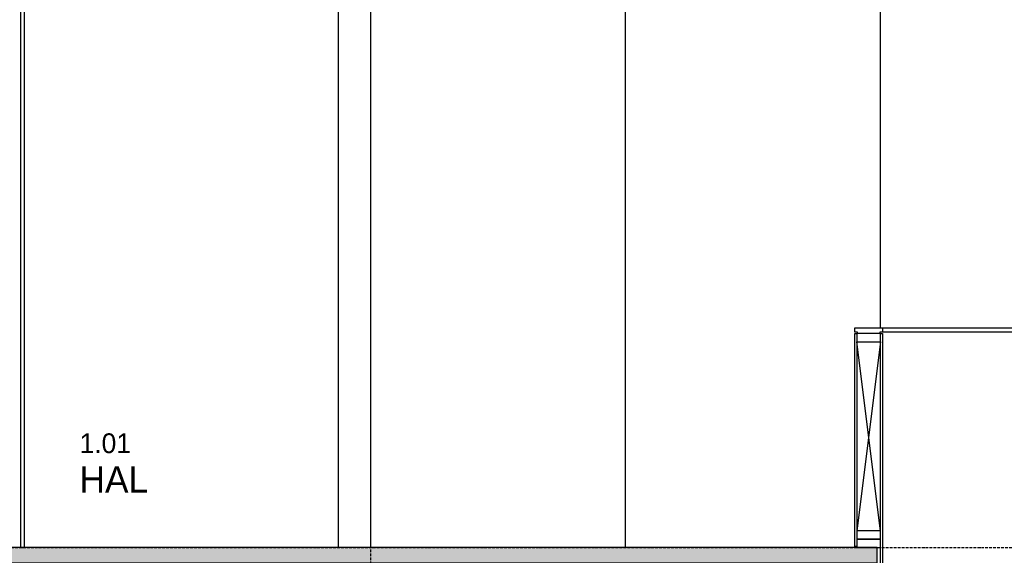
# Model space of a CAD drawing. Header units: millimetres. Extents: x -297000 to 504135, y -166520 to 252050.
# Tile 347 of 416: x 75977 to 80459, y -11835 to -9397. Entities that reach past the tile are written whole.
import ezdxf

# ---------------------------------------------------------------- set-up
doc = ezdxf.new("R2010")
doc.units = ezdxf.units.MM
doc.header["$MEASUREMENT"] = 0
doc.linetypes.add('ACAD_ISO10W100', pattern=[18, 12, -3, 0, -3])
doc.linetypes.add('CENTER', pattern=[50.800000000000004, 31.75, -6.349999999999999, 6.349999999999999, -6.349999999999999])
for name, color, linetype in [('010_T0050_T', 4, 'Continuous'), ('040_AXPRI_B', 9, 'CENTER'), ('053_SHADE_S', 253, 'Continuous'), ('220_WALIN_E', 1, 'Continuous'), ('220_WALIN_G', 1, 'Continuous'), ('299_CONCR_G', 3, 'Continuous'), ('420_WAFIN_G', 1, 'Continuous')]:
    doc.layers.add(name, color=color, linetype=linetype)
doc.styles.add('VMX 2 MEDIUM 50', font='unvr55w.TTF', dxfattribs={"height": 100})

# ---------------------------------------------------------------- blocks, each defined once
blk = doc.blocks.new('GRID02')
at = {"layer": '040_AXPRI_B', "linetype": 'ACAD_ISO10W100'}
blk.add_line((5799.999997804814, -2483.904000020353), (5799.999997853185, 11470.78071810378), dxfattribs=at)
blk.add_lwpolyline([(-4000, 3800), (27199.99999785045, 3800)], dxfattribs=at)
blk = doc.blocks.new('1006_X-03.03')
at = {"layer": '053_SHADE_S'}
h = blk.add_hatch(color=256, dxfattribs=at)
h.paths.add_polyline_path([(-100.0000022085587, 3730), (8105.011197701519, 3729.999962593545), (8105.011004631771, 3800), (-100.0000022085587, 3800)])
h.paths.add_polyline_path([(-100.0000022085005, 3660), (8104.999997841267, 3659.999962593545), (8105.011197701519, 3729.999962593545), (-100.0000022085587, 3730)])
h.paths.add_polyline_path([(15080.00011521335, 3659.999999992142), (23299.98879800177, 3659.999962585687), (23299.99999786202, 3729.999962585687), (15080.00011521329, 3729.999999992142)])
h.paths.add_polyline_path([(15080.00011521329, 3729.999999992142), (23299.99999786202, 3729.999962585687), (23299.99980479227, 3799.999999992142), (15080.00011521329, 3799.999999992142)])
at = {"layer": '220_WALIN_E', "color": 8}
for points in [[(5799.999997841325, 3800), (5800.001462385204, 7995.519554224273)], [(6959.999997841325, 3800), (6960.00146548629, 7524.359183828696)], [(8119.999997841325, 4800), (8120.001792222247, 7053.198681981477)], [(5652.000030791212, 6359.999672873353), (5651.999997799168, 3800)]]:
    blk.add_lwpolyline(points, dxfattribs=at)
at = {"layer": '220_WALIN_E'}
for points in [[(8129.000386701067, 4800), (15080.00048628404, 4799.99660481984), (15080.00048628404, 4779.855202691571), (8129.000386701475, 4779.855202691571)], [(8003.999997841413, 3805), (8003.999997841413, 4775.02576568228), (8012.999997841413, 4775.02576568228), (8012.999997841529, 3805), (8003.999997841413, 3805)], [(8119.999997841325, 3370.000000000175), (8119.999997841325, 4775.02576568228), (8128.999997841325, 4775.02576568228), (8128.999997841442, 3370.000000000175), (8119.999997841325, 3370.000000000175)]]:
    blk.add_lwpolyline(points, dxfattribs=at)
at = {"layer": '220_WALIN_G', "color": 2}
for points in [[(8016.00089162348, 4775.02576568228), (8016.00089162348, 4779.892211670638), (8003.9996089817, 4779.892211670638), (8003.9996089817, 4800), (8129.000386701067, 4800), (8129.000386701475, 4779.855202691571), (8116.999910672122, 4779.855202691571), (8116.999910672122, 4775.027561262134), (8016.00089162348, 4775.02576568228)], [(8013.000401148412, 4737.026663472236), (8120.00040114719, 4737.026663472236), (8120.00040114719, 4775.026663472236), (8013.000401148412, 4775.026663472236), (8013.000401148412, 4737.026663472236)], [(8012.999997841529, 3837.999996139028), (8119.999997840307, 3837.999996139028), (8119.999997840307, 3875.999996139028), (8012.999997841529, 3875.999996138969), (8012.999997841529, 3837.999996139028)], [(8012.999997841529, 3799.999996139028), (8119.999997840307, 3799.999996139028), (8119.999997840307, 3837.999996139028), (8012.999997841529, 3837.999996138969), (8012.999997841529, 3799.999996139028)]]:
    blk.add_lwpolyline(points, dxfattribs=at)
at = {"layer": '220_WALIN_G'}
for points in [[(8120.00040114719, 4737.026663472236), (8012.999997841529, 3875.999996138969)], [(8119.999997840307, 3875.999996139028), (8012.999997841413, 4737.026663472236)]]:
    blk.add_lwpolyline(points, dxfattribs=at)
at = {"layer": '299_CONCR_G'}
blk.add_lwpolyline([(-100.0000022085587, 3730), (8105.011197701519, 3729.999962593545), (8105.011004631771, 3800), (-100.0000022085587, 3800)], close=True, dxfattribs=at)
at = {"layer": '420_WAFIN_G'}
blk.add_lwpolyline([(4224.385743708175, 3799.947195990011), (4224.385743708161, 7341.37464401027), (4205.385743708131, 7341.37464401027), (4205.385743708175, 3799.947195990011), (4224.385743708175, 3799.947195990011)], dxfattribs=at)
blk.add_blockref('GRID02', (0, 0))

msp = doc.modelspace()

# ---------------------------------------------------------------- block references
msp.add_blockref('1006_X-03.03', (71774.99999988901, -15600.00000125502))

# ---------------------------------------------------------------- texts
at = {"layer": '010_T0050_T', "insert": (76249.38574581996, -11550.00000125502), "char_height": 120, "attachment_point": 7, "style": 'VMX 2 MEDIUM 50'}
msp.add_mtext('{\\H0.75x;1.01\\P}HAL', dxfattribs=at)

doc.saveas('drawing.dxf')
